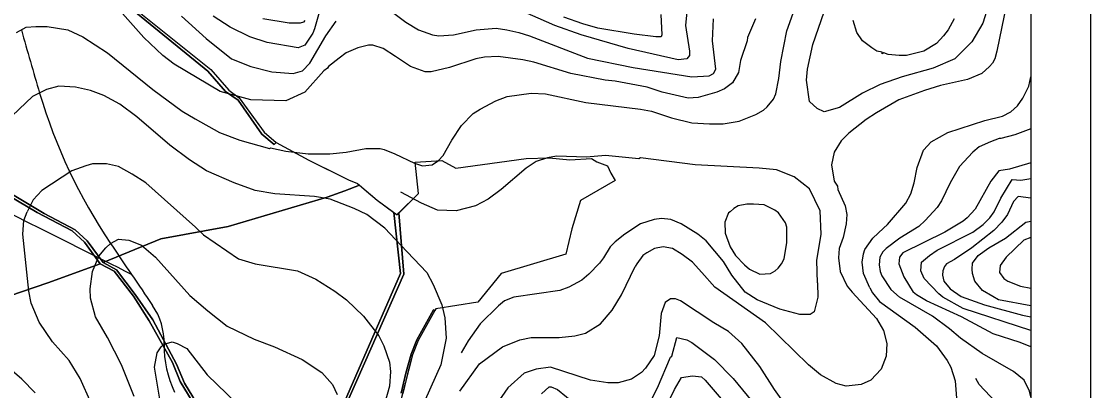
# Model space of a CAD drawing. Extents: x -510989 to -501240, y -1184665 to -1176089.
# Drawn here: x -509271 to -508019, y -1177379 to -1176947 of the extents above; entities that cross this region are included whole.
import ezdxf

# ---------------------------------------------------------------- set-up
doc = ezdxf.new("R2010")
doc.units = 0
for name, color, linetype in [('lesni_pozemek', 7, 'Continuous'), ('NAVRH_rozvodnice', 7, 'Continuous'), ('ostatni_plocha_x_ostatni_komunikace', 7, 'Continuous'), ('popis', 7, 'Continuous'), ('rozpiska', 7, 'Continuous'), ('STAV_povodi', 7, 'Continuous'), ('vrstevnice_01', 7, 'Continuous'), ('vrstevnice_02', 7, 'Continuous'), ('vrstevnice_03', 7, 'Continuous')]:
    doc.layers.add(name, color=color, linetype=linetype)

msp = doc.modelspace()

# ---------------------------------------------------------------- linework, layer by layer
at = {"layer": 'lesni_pozemek'}
for points in [[(-509141.23, -1176933.05), (-509052.36, -1177005.53), (-509031.87, -1177029.06), (-509017.11, -1177039.39), (-508989.16, -1177078.93), (-508974.65, -1177091.25), (-508972.56, -1177088.8), (-508934.38, -1177109.47), (-508899.52, -1177126.73), (-508887.9, -1177132.49), (-508877.21, -1177136.69), (-508874.94, -1177138.63), (-508892.13, -1177145.41), (-508912.77, -1177152.91), (-509028.59, -1177187.07), (-509107.51, -1177201.43), (-509175.08, -1177229.45), (-509193.87, -1177204.06), (-509207.88, -1177190.92), (-509244, -1177171.92), (-509312.72, -1177131)], [(-508916.06, -1177453.03), (-508869.26, -1177347.22), (-508823.08, -1177242.88), (-508828.71, -1177171.21), (-508805.74, -1177148.47), (-508809.62, -1177111.91), (-508778.62, -1177109.76), (-508762.2, -1177119.06), (-508679.77, -1177107.48), (-508653.03, -1177106.68), (-508628.54, -1177109.14), (-508603.55, -1177107.4), (-508596.95, -1177111.49), (-508584.81, -1177116.04), (-508580.82, -1177124.85), (-508575.66, -1177133.22), (-508616.07, -1177156.69), (-508626.34, -1177189.95), (-508633.37, -1177219.51), (-508709.1, -1177242.23), (-508736.54, -1177275.73), (-508785.53, -1177283.4), (-508786.76, -1177285.68), (-508788.24, -1177284.85), (-508807.71, -1177319.74), (-508814.45, -1177336.76), (-508820.54, -1177359.03), (-508826.02, -1177382.1)], [(-509319.66, -1177130.84), (-509252.35, -1177170.69), (-509211.39, -1177192.28), (-509196.89, -1177205.34), (-509178.71, -1177230.79), (-509239.62, -1177253.18), (-509344.05, -1177288.82)], [(-509427.76, -1177460.22), (-509483.45, -1177336), (-509442.48, -1177323.45), (-509344.05, -1177288.82), (-509239.62, -1177253.18), (-509178.71, -1177230.79), (-509162.11, -1177239.33), (-509139.7, -1177268.69), (-509121.05, -1177297.71), (-509093.8, -1177346.5), (-509085.03, -1177368.79), (-509065.44, -1177400.5)]]:
    msp.add_lwpolyline(points, dxfattribs=at)
msp.add_lwpolyline([(-508892.13, -1177145.41), (-508874.94, -1177138.63), (-508861.54, -1177150.1), (-508854.2, -1177156.39), (-508834.58, -1177170.64), (-508826.91, -1177242.18), (-508872.6, -1177346.85), (-508919.08, -1177453.39), (-508939.15, -1177528.44), (-508973.56, -1177568.04), (-508983.04, -1177556.18), (-508999.39, -1177510.16), (-509040.13, -1177428.74), (-509060.28, -1177402.36), (-509079.87, -1177370.65), (-509089.31, -1177348.5), (-509117.03, -1177296.55), (-509137.43, -1177266.65), (-509159.27, -1177238.01), (-509175.08, -1177229.45), (-509107.51, -1177201.43), (-509028.59, -1177187.07), (-508912.77, -1177152.91)], close=True, dxfattribs=at)
at = {"layer": 'NAVRH_rozvodnice'}
for centre, radius, start, end in [((-503572.05, -1175352.2), 5920.35, 195.727657, 196.473054), ((-508637.53, -1176850.07), 638.05, 196.47305, 214.0147), ((-509692.3, -1178026.87), 947.3, 63.37796, 69.0826), ((-543095.39, -1244667.26), 75490.64, 63.2709723, 63.3779597), ((-494587.46, -1167367.93), 17588.43, 214.014701, 214.300131), ((-509181.53, -1177323.38), 77.86, 358.80879, 34.30013), ((-508981.46, -1177327.54), 122.25, 178.80879, 205.92992)]:
    msp.add_arc(centre, radius, start, end, dxfattribs=at)
at = {"layer": 'ostatni_plocha_x_ostatni_komunikace'}
for points in [[(-509214.64, -1176836.37), (-509190.71, -1176845.25), (-509165.53, -1176868.71), (-509146.27, -1176910.76), (-509138.86, -1176931.62), (-509049.14, -1177003.48), (-509027.79, -1177027.79), (-509015.94, -1177036.39), (-508986.61, -1177076.81), (-508972.56, -1177088.8), (-508974.65, -1177091.25), (-508989.16, -1177078.93), (-509017.11, -1177039.39), (-509031.87, -1177029.06), (-509052.36, -1177005.53), (-509141.23, -1176933.05), (-509168.42, -1176870.52), (-509191.42, -1176847.77), (-509215.47, -1176839.01)], [(-508830.86, -1177173.34), (-508828.71, -1177171.21), (-508823.08, -1177242.88), (-508869.26, -1177347.22), (-508916.06, -1177453.03), (-508936.79, -1177530.46), (-508971.1, -1177571.13), (-508973.56, -1177568.04), (-508939.15, -1177528.44), (-508919.08, -1177453.39), (-508872.6, -1177346.85), (-508826.91, -1177242.18), (-508834.58, -1177170.64)]]:
    msp.add_lwpolyline(points, close=True, dxfattribs=at)
for points in [[(-509065.44, -1177400.5), (-509085.03, -1177368.79), (-509093.8, -1177346.5), (-509121.05, -1177297.71), (-509139.7, -1177268.69), (-509162.11, -1177239.33), (-509178.71, -1177230.79), (-509196.89, -1177205.34), (-509211.39, -1177192.28), (-509252.35, -1177170.69), (-509319.66, -1177130.84)], [(-509312.72, -1177131), (-509244, -1177171.92), (-509207.88, -1177190.92), (-509193.87, -1177204.06), (-509175.08, -1177229.45), (-509159.27, -1177238.01), (-509137.43, -1177266.65), (-509117.03, -1177296.55), (-509089.31, -1177348.5), (-509079.87, -1177370.65), (-509060.28, -1177402.36)], [(-508826.02, -1177382.1), (-508820.54, -1177359.03), (-508814.45, -1177336.76), (-508807.71, -1177319.74), (-508788.24, -1177284.85), (-508786.76, -1177285.68), (-508806.17, -1177320.46), (-508812.84, -1177337.3), (-508818.89, -1177359.45), (-508824.37, -1177382.52)]]:
    msp.add_lwpolyline(points, dxfattribs=at)
at = {"layer": 'popis'}
msp.add_lwpolyline([(-509138.86, -1176931.62), (-509094, -1176967.55), (-509049.14, -1177003.48), (-509027.79, -1177027.79), (-509015.94, -1177036.39), (-509001.28, -1177056.6), (-508986.61, -1177076.81), (-508972.56, -1177088.8), (-508934.38, -1177109.47), (-508887.9, -1177132.49), (-508877.21, -1177136.69), (-508874.94, -1177138.63), (-508854.2, -1177156.39), (-508830.86, -1177173.34), (-508805.74, -1177148.47), (-508809.62, -1177111.91), (-508778.62, -1177109.76), (-508762.2, -1177119.06), (-508679.77, -1177107.48), (-508653.03, -1177106.68), (-508628.54, -1177109.14), (-508603.55, -1177107.4), (-508596.95, -1177111.49), (-508584.81, -1177116.04), (-508580.82, -1177124.85), (-508575.66, -1177133.22), (-508616.07, -1177156.69), (-508626.34, -1177189.95), (-508633.37, -1177219.51), (-508671.23, -1177230.87), (-508709.1, -1177242.23), (-508736.54, -1177275.73), (-508785.53, -1177283.4), (-508786.76, -1177285.68), (-508806.17, -1177320.46), (-508812.84, -1177337.3), (-508821.63, -1177370.99), (-508832.72, -1177414.46)], dxfattribs=at)
at = {"layer": 'rozpiska'}
for points in [[(-508019.09, -1176098), (-508019.09, -1184498), (-510989.09, -1184498), (-510989.09, -1176098)], [(-508089.09, -1176168), (-508089.09, -1184428), (-510919.09, -1184428), (-510919.09, -1176168)]]:
    msp.add_lwpolyline(points, close=True, dxfattribs=at)
at = {"layer": 'STAV_povodi'}
for centre, radius, start, end in [((-503572.05, -1175352.2), 5920.35, 195.727657, 196.473054), ((-508637.53, -1176850.07), 638.05, 196.47305, 214.0147), ((-494587.46, -1167367.93), 17588.43, 214.014701, 214.300131), ((-509181.53, -1177323.38), 77.86, 358.80879, 34.30013), ((-508981.46, -1177327.54), 122.25, 178.80879, 205.92992)]:
    msp.add_arc(centre, radius, start, end, dxfattribs=at)
at = {"layer": 'vrstevnice_01'}
for points in [[(-509092.09, -1176997), (-509105.09, -1176987), (-509127.5, -1176966), (-509174.19, -1176913), (-509185.31, -1176901), (-509199.41, -1176889), (-509212.59, -1176880), (-509225, -1176874), (-509237.31, -1176870), (-509267.41, -1176868), (-509280.41, -1176869)], [(-508911.41, -1176898), (-508927.5, -1176956), (-508929.5, -1176961), (-508938.81, -1176975), (-508946.59, -1176978), (-508983, -1176972), (-509003.19, -1176965), (-509026.31, -1176954), (-509046.41, -1176941)], [(-508489.91, -1176916), (-508493.41, -1176952), (-508488.69, -1176982), (-508488.81, -1176987), (-508491.81, -1176991), (-508502, -1176992), (-508560.59, -1176979), (-508615.31, -1176963), (-508646.41, -1176952), (-508691.59, -1176932)], [(-508411.5, -1176944), (-508420.81, -1176966), (-508421.09, -1176970), (-508428.81, -1176993), (-508431.41, -1177007), (-508438.31, -1177019), (-508447.69, -1177026), (-508456.81, -1177030), (-508478.5, -1177036), (-508490.09, -1177037), (-508520.81, -1177030), (-508538.09, -1177024), (-508575.5, -1177017), (-508587.31, -1177016), (-508627.5, -1177008), (-508670.69, -1176995), (-508683.81, -1176992), (-508712.59, -1176988), (-508728.5, -1176989), (-508738.81, -1176991), (-508769.59, -1177001), (-508790.91, -1177006), (-508797.91, -1177006), (-508815.31, -1177000), (-508832.69, -1176988), (-508847.09, -1176979), (-508859.31, -1176975), (-508864.31, -1176975), (-508876.81, -1176978), (-508890.5, -1176984), (-508898.59, -1176990), (-508911.41, -1177000), (-508912.31, -1177002), (-508916.69, -1177005), (-508939.09, -1177030), (-508961.31, -1177040), (-509002, -1177039), (-509038, -1177029), (-509092.09, -1176997)], [(-508178.81, -1176944), (-508185.81, -1176957), (-508191.31, -1176964), (-508199.69, -1176973), (-508214.19, -1176982), (-508234.59, -1176987), (-508243.09, -1176987), (-508256.19, -1176986), (-508261.09, -1176984), (-508263.19, -1176985), (-508263.09, -1176983), (-508269.31, -1176982), (-508275.31, -1176978), (-508286.31, -1176970), (-508292.91, -1176960), (-508297.09, -1176946)], [(-508826.41, -1177209), (-508845.19, -1177189), (-508866.41, -1177173), (-508881.09, -1177166), (-508909.19, -1177155), (-508927.59, -1177152), (-508974.19, -1177149), (-508997.09, -1177145), (-509021.81, -1177136), (-509054.09, -1177122), (-509073.91, -1177109), (-509097, -1177092), (-509135.41, -1177059), (-509155.31, -1177044), (-509174.41, -1177034), (-509189.81, -1177028), (-509207.5, -1177024), (-509227, -1177023), (-509241.19, -1177027), (-509257.59, -1177035), (-509321.19, -1177095)], [(-508277.59, -1177259), (-508285.09, -1177242), (-508286.5, -1177229), (-508285.09, -1177219), (-508283.41, -1177214), (-508273.91, -1177201), (-508261.59, -1177189), (-508257, -1177185), (-508235.59, -1177160), (-508229.59, -1177149), (-508225.69, -1177136), (-508222.31, -1177118), (-508214.59, -1177098), (-508205.69, -1177088), (-508186.31, -1177077), (-508142.81, -1177063), (-508122.09, -1177058), (-508112.5, -1177053), (-508104.5, -1177046), (-508098.5, -1177037), (-508091.31, -1177023), (-508089.09, -1177011.89)], [(-508089.09, -1177112.59), (-508113.91, -1177120), (-508126.41, -1177122), (-508135.81, -1177134), (-508154.09, -1177167), (-508163.41, -1177177), (-508168.09, -1177181), (-508189.81, -1177194), (-508238.91, -1177218), (-508242.81, -1177223), (-508243.59, -1177231), (-508237.91, -1177246), (-508226.69, -1177264)], [(-508089.09, -1177153.91), (-508103.91, -1177152), (-508109.19, -1177158), (-508116.41, -1177173), (-508123, -1177182), (-508132.19, -1177192), (-508158.19, -1177212), (-508178.31, -1177226), (-508187.69, -1177231), (-508190.09, -1177234), (-508192.09, -1177239), (-508192.5, -1177244), (-508191.09, -1177251), (-508183.5, -1177260), (-508170.81, -1177269)], [(-509254.69, -1177382), (-509270.09, -1177366), (-509307.5, -1177334), (-509319.81, -1177316), (-509326, -1177304), (-509330.59, -1177290), (-509333.69, -1177269), (-509335, -1177251), (-509339.5, -1177221), (-509343.69, -1177207), (-509353.09, -1177186), (-509357.59, -1177167), (-509357.19, -1177161)], [(-508434.81, -1177221), (-508424.41, -1177232), (-508418.59, -1177237), (-508406.41, -1177243), (-508393.69, -1177242), (-508388.41, -1177239), (-508384.91, -1177236), (-508380.81, -1177231), (-508377.91, -1177225), (-508374.59, -1177206), (-508374.59, -1177188), (-508376.19, -1177183), (-508384.31, -1177171), (-508388.59, -1177168), (-508401.31, -1177162), (-508413.81, -1177161), (-508421.41, -1177161), (-508431.59, -1177163), (-508436.91, -1177166), (-508441, -1177170), (-508443.09, -1177171), (-508447.09, -1177182), (-508446.91, -1177195), (-508441.19, -1177211), (-508434.81, -1177221)], [(-509138.81, -1177386), (-509153.59, -1177349), (-509169.81, -1177317), (-509183.91, -1177293), (-509189.91, -1177271), (-509190.31, -1177260), (-509187.69, -1177240), (-509179.91, -1177222), (-509171.91, -1177212), (-509166.41, -1177207), (-509157.19, -1177202), (-509145, -1177203), (-509130.31, -1177209), (-509113.91, -1177223), (-509073.41, -1177268), (-509052.59, -1177286), (-509029.91, -1177304), (-508998.09, -1177319), (-508974.5, -1177328), (-508942.19, -1177343), (-508919.09, -1177358), (-508906.5, -1177372), (-508900.91, -1177384)], [(-508826.41, -1177209), (-508796.31, -1177241), (-508788.69, -1177255), (-508778.41, -1177279), (-508775, -1177294), (-508773.41, -1177318), (-508779.69, -1177349), (-508798.09, -1177390)], [(-508089.09, -1177199.89), (-508097.31, -1177203), (-508117.81, -1177223), (-508125, -1177233), (-508125.81, -1177241), (-508120.59, -1177248), (-508115.81, -1177251), (-508101.09, -1177257), (-508089.09, -1177259.41)], [(-508277.59, -1177259), (-508274.31, -1177265), (-508266.41, -1177275), (-508224.5, -1177305), (-508199.59, -1177327), (-508187.19, -1177344), (-508182.81, -1177352), (-508177.69, -1177368), (-508175.81, -1177393)], [(-508375.41, -1177397), (-508389.09, -1177378), (-508406.31, -1177351), (-508427.5, -1177324), (-508442.91, -1177310), (-508460.31, -1177300), (-508499, -1177274), (-508504.91, -1177272), (-508511, -1177272), (-508517, -1177276), (-508521.81, -1177289), (-508524, -1177315), (-508530.19, -1177338), (-508540.31, -1177353), (-508545, -1177358), (-508556.59, -1177366), (-508572.09, -1177370), (-508584.31, -1177370), (-508604.41, -1177367), (-508651.5, -1177352), (-508668.19, -1177354), (-508682.09, -1177359), (-508701.41, -1177376), (-508724.5, -1177409)], [(-508089.09, -1177328.2), (-508101.5, -1177323), (-508133.31, -1177313), (-508170.09, -1177293), (-508211.19, -1177274), (-508223.09, -1177267), (-508226.69, -1177264)], [(-508170.81, -1177269), (-508143.31, -1177279), (-508098.81, -1177291), (-508089.09, -1177293.09)], [(-508521.19, -1177408), (-508506.31, -1177378), (-508498, -1177364), (-508485.31, -1177362), (-508474.69, -1177363), (-508470.19, -1177367), (-508422.91, -1177422)]]:
    msp.add_lwpolyline(points, dxfattribs=at)
at = {"layer": 'vrstevnice_02'}
for points in [[(-508089.09, -1176788), (-508092.59, -1176792), (-508097.69, -1176810), (-508098.91, -1176844), (-508102.81, -1176879), (-508108.09, -1176899), (-508117.5, -1176927), (-508128.69, -1176982), (-508131.31, -1176991), (-508133.81, -1176996), (-508137.31, -1177000), (-508146.41, -1177008), (-508163.31, -1177015), (-508194.69, -1177022), (-508213.41, -1177028), (-508243.69, -1177039)], [(-509276.31, -1176960), (-509265.19, -1176954), (-509253.81, -1176953), (-509240.69, -1176953), (-509216.5, -1176957), (-509198.91, -1176965), (-509170, -1176984), (-509116.91, -1177027), (-509082.59, -1177052), (-509067.31, -1177061), (-509038.81, -1177077), (-509014.91, -1177086), (-508980.31, -1177096), (-508979.31, -1177095), (-508961.09, -1177099), (-508935.19, -1177102), (-508909.5, -1177102), (-508890.41, -1177100), (-508867.5, -1177096), (-508850.81, -1177096), (-508845.91, -1177097), (-508833.69, -1177102), (-508810.41, -1177113), (-508801.31, -1177116), (-508790, -1177115), (-508782.5, -1177110), (-508776.81, -1177104), (-508767, -1177086), (-508755.69, -1177069), (-508741.81, -1177055), (-508733.69, -1177050), (-508715.31, -1177040), (-508701.91, -1177035), (-508674, -1177031), (-508657.31, -1177032), (-508609.91, -1177042), (-508546, -1177050), (-508533.31, -1177052), (-508509.69, -1177060), (-508486, -1177066), (-508465.31, -1177067), (-508449.41, -1177067), (-508430.69, -1177064), (-508411.09, -1177056), (-508402.19, -1177051), (-508397.59, -1177047), (-508390.5, -1177038), (-508387.59, -1177032), (-508384.09, -1177014), (-508381.59, -1176994), (-508374.81, -1176958), (-508365.41, -1176932)], [(-508839.59, -1176934), (-508820.81, -1176948), (-508805.91, -1176957), (-508789.59, -1176963), (-508782, -1176964), (-508764.81, -1176963), (-508738.31, -1176957), (-508715, -1176955), (-508702.31, -1176957), (-508688.59, -1176960), (-508676.09, -1176964), (-508607.91, -1176990), (-508554.59, -1177001), (-508485.81, -1177012), (-508465.59, -1177011), (-508460.5, -1177008), (-508457.81, -1177003), (-508461.59, -1176970), (-508460.41, -1176944)], [(-509083.31, -1176941), (-509054.59, -1176967), (-509024.69, -1176991), (-509002.31, -1177000), (-508977.59, -1177006), (-508952.5, -1177008), (-508941.59, -1177005), (-508933, -1176996), (-508914.31, -1176964), (-508902.09, -1176947)], [(-508939.09, -1176946), (-508940.31, -1176948), (-508944.5, -1176949), (-508957.09, -1176949), (-508988.09, -1176944)], [(-508522.09, -1176939), (-508520.91, -1176963), (-508521.81, -1176965), (-508528, -1176965), (-508553.59, -1176962), (-508596.09, -1176955), (-508613.41, -1176950), (-508635.69, -1176942)], [(-508243.69, -1177039), (-508269.81, -1177054), (-508282, -1177062), (-508302.31, -1177078), (-508310.91, -1177087), (-508319.31, -1177100), (-508322.59, -1177115), (-508319.31, -1177134), (-508315.31, -1177140), (-508314.91, -1177144), (-508306.31, -1177163), (-508304.31, -1177173), (-508305.31, -1177184), (-508308.91, -1177200), (-508313.5, -1177213), (-508314.41, -1177224), (-508312.19, -1177240), (-508304, -1177257)], [(-508089.09, -1177072.87), (-508107.69, -1177080), (-508124.31, -1177084), (-508126.31, -1177084), (-508136.41, -1177088), (-508149.69, -1177094), (-508157.09, -1177100), (-508172.69, -1177117), (-508183.31, -1177136), (-508193.59, -1177157), (-508198.81, -1177165), (-508212.69, -1177180), (-508220.09, -1177187), (-508242.31, -1177201), (-508258.41, -1177213), (-508262.41, -1177217), (-508265.69, -1177223), (-508266.5, -1177232), (-508265.41, -1177240), (-508263.31, -1177245), (-508252.81, -1177261)], [(-509066.81, -1177188), (-509124.91, -1177136), (-509140.91, -1177126), (-509156.91, -1177117), (-509171.19, -1177114), (-509187.59, -1177114), (-509195.31, -1177116), (-509211.69, -1177122), (-509246.69, -1177145), (-509256.81, -1177156), (-509264.09, -1177170)], [(-508196.59, -1177266), (-508213.81, -1177248), (-508217.91, -1177239), (-508217, -1177229), (-508207.69, -1177221), (-508198.81, -1177215), (-508156.91, -1177194), (-508144.91, -1177185), (-508137.09, -1177177), (-508132.09, -1177170), (-508124.31, -1177154), (-508110.81, -1177132), (-508100.91, -1177133), (-508089.09, -1177131.16)], [(-509189.09, -1177394), (-509202, -1177365), (-509215, -1177344), (-509234.41, -1177322), (-509249.81, -1177299), (-509259.31, -1177277), (-509262.09, -1177263), (-509269.19, -1177196), (-509267.81, -1177180), (-509264.09, -1177170)], [(-508126.81, -1177273), (-508133.69, -1177269), (-508145.59, -1177262), (-508154.5, -1177251), (-508157.31, -1177242), (-508157.91, -1177237), (-508157.31, -1177230), (-508150.69, -1177221), (-508138.31, -1177212), (-508118.91, -1177201), (-508094.91, -1177182), (-508089.09, -1177181.13)], [(-509066.81, -1177188), (-509057.69, -1177197), (-509016.59, -1177225), (-508996.91, -1177231), (-508947.41, -1177239), (-508926.09, -1177249), (-508903.69, -1177263), (-508890.09, -1177273), (-508870.41, -1177292), (-508852.19, -1177315), (-508846.59, -1177327), (-508839.69, -1177346), (-508838.5, -1177357), (-508839.91, -1177374), (-508860.41, -1177448)], [(-508474.31, -1177241), (-508485.09, -1177229), (-508497.09, -1177220), (-508508.59, -1177213), (-508519.31, -1177211), (-508529.59, -1177213), (-508538.41, -1177218), (-508543.31, -1177221), (-508550.41, -1177231), (-508552.31, -1177234)], [(-508622.91, -1177315), (-508610.5, -1177312), (-508593, -1177301), (-508579.09, -1177285), (-508568.31, -1177267), (-508552.31, -1177234)], [(-508304, -1177257), (-508298.31, -1177264), (-508269.59, -1177295), (-508261.41, -1177309), (-508257.5, -1177324), (-508258.31, -1177339), (-508264.31, -1177354), (-508276.5, -1177367), (-508287.81, -1177372), (-508305.09, -1177374), (-508317, -1177371), (-508335.19, -1177361), (-508349.41, -1177349), (-508399.5, -1177300), (-508458.91, -1177258), (-508474.31, -1177241)], [(-508089.09, -1177386.51), (-508090.59, -1177380), (-508096.91, -1177367), (-508109.41, -1177357), (-508145.91, -1177336), (-508171.59, -1177318), (-508184.41, -1177307), (-508204, -1177292), (-508242.81, -1177270), (-508252.81, -1177261)], [(-508089.09, -1177308.92), (-508168.31, -1177283), (-508192, -1177270), (-508196.59, -1177266)], [(-508089.09, -1177280.07), (-508126.81, -1177273)], [(-508757.41, -1177380), (-508734.31, -1177348), (-508707.69, -1177328), (-508687.31, -1177320), (-508673.81, -1177317), (-508641.09, -1177317), (-508622.91, -1177315)], [(-508532.59, -1177389), (-508525.91, -1177376), (-508510.81, -1177340), (-508509.19, -1177339), (-508503.59, -1177317), (-508491.69, -1177320), (-508485.81, -1177323), (-508459.41, -1177343), (-508437.5, -1177365), (-508394, -1177418)], [(-508661.91, -1177383), (-508653.09, -1177375), (-508650.69, -1177375), (-508643.31, -1177378), (-508621.91, -1177395)]]:
    msp.add_lwpolyline(points, dxfattribs=at)
at = {"layer": 'vrstevnice_03'}
for points in [[(-508137.09, -1176923), (-508145.31, -1176949), (-508158, -1176971), (-508178.19, -1176991), (-508203.41, -1177002), (-508239.69, -1177012), (-508265.41, -1177021), (-508286.09, -1177031), (-508313, -1177048), (-508330.91, -1177053), (-508339.31, -1177049), (-508348.19, -1177041), (-508351.69, -1177016), (-508350.5, -1177003), (-508344.41, -1176974), (-508331.09, -1176936)], [(-508338.81, -1177253), (-508339.41, -1177227), (-508334.69, -1177196), (-508335.69, -1177169), (-508348, -1177143), (-508366.09, -1177129), (-508386.69, -1177121), (-508406.91, -1177119), (-508482.19, -1177115), (-508545.81, -1177107), (-508548.09, -1177108), (-508586.91, -1177104), (-508609.41, -1177106), (-508644.19, -1177105), (-508655, -1177107), (-508668.09, -1177111), (-508680, -1177119), (-508709.19, -1177144), (-508724.31, -1177155), (-508739.31, -1177163), (-508761.69, -1177169), (-508783.69, -1177168), (-508802.41, -1177160), (-508826.5, -1177147)], [(-508438.91, -1177244), (-508448.81, -1177228), (-508469, -1177204), (-508478.81, -1177196), (-508498.5, -1177184), (-508510.31, -1177179), (-508521.59, -1177178), (-508530.09, -1177179), (-508545.81, -1177184), (-508564.41, -1177196), (-508575.69, -1177205), (-508581.41, -1177211), (-508589.41, -1177224), (-508594.09, -1177230)], [(-508594.09, -1177230), (-508606.41, -1177243), (-508614.69, -1177250), (-508630, -1177258), (-508640.41, -1177262), (-508694.41, -1177270), (-508705.19, -1177274), (-508712.41, -1177280), (-508733.5, -1177301), (-508747.81, -1177321), (-508755.81, -1177335)], [(-508338.81, -1177253), (-508338.59, -1177270), (-508342.59, -1177287), (-508347.31, -1177290), (-508359.5, -1177290), (-508382.91, -1177284), (-508409.41, -1177273), (-508423.31, -1177264), (-508438.91, -1177244)], [(-509053.09, -1177361), (-509007.59, -1177405), (-508999.69, -1177414), (-508991.69, -1177437), (-508989.91, -1177452), (-508991, -1177465), (-508995.59, -1177477), (-509004.69, -1177490), (-509012.59, -1177496), (-509026.09, -1177502), (-509043.69, -1177504), (-509060.59, -1177497), (-509066, -1177492), (-509077.91, -1177477), (-509085.59, -1177465), (-509105.59, -1177408), (-509114.81, -1177352), (-509111.81, -1177335), (-509107.19, -1177328), (-509103.69, -1177325), (-509094.31, -1177322), (-509088.31, -1177324), (-509077.09, -1177330), (-509053.09, -1177361)], [(-508273.59, -1177467), (-508223.31, -1177461), (-508203.59, -1177462), (-508146.31, -1177468), (-508134.19, -1177466), (-508127.91, -1177463), (-508122.5, -1177459), (-508119.19, -1177454), (-508118, -1177448), (-508119, -1177414), (-508123.31, -1177400), (-508149.41, -1177372), (-508153.31, -1177365)]]:
    msp.add_lwpolyline(points, dxfattribs=at)

doc.saveas('drawing.dxf')
